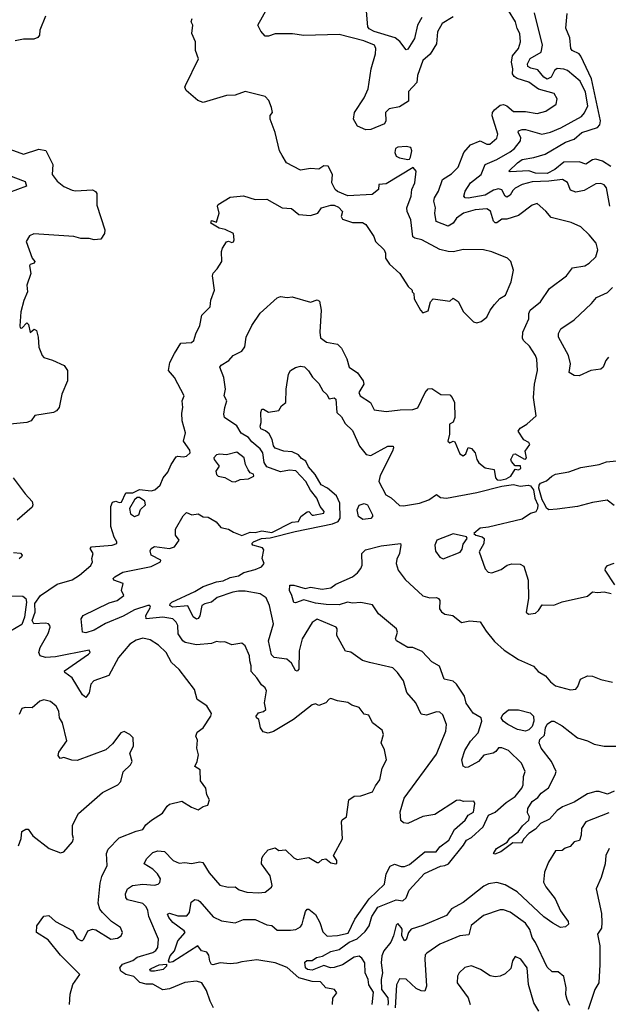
# Model space of a CAD drawing. Extents: x 1552033 to 1694788, y 811965 to 917215.
# Tile 475 of 632: x 1685652 to 1689159, y 849367 to 855238. Entities that reach past the tile are written whole.
import ezdxf

# ---------------------------------------------------------------- set-up
doc = ezdxf.new("R2010")
doc.units = 0

msp = doc.modelspace()

# ---------------------------------------------------------------- linework, layer by layer
at = {"layer": '0CON20XD'}
for points in [[(1688048.3, 855251.7), (1688021.8, 855205), (1688004, 855125), (1687965, 855062), (1687955, 855058.8), (1687917.3, 855107.3), (1687889.2, 855129.2), (1687765, 855166.9), (1687735, 855182.9), (1687726.2, 855195), (1687709.5, 855385)], [(1688235, 855254.5), (1688168.6, 855215), (1688140.8, 855165), (1688136, 855094), (1688098.4, 855031.6), (1688055, 854994.6), (1688022.1, 854905), (1688017.4, 854862.6), (1687969.5, 854810.5), (1687967.9, 854752.1), (1687915, 854717.9), (1687853.9, 854706.1), (1687832.4, 854685), (1687832.8, 854635), (1687825, 854617.7), (1687745, 854582.8), (1687715, 854581.5), (1687665, 854602.9), (1687640, 854645), (1687647.5, 854685), (1687705, 854772.5), (1687727.7, 854825), (1687746.2, 854945), (1687771.4, 855035), (1687773.9, 855065), (1687765.5, 855085), (1687701.7, 855111.7), (1687555, 855150), (1687345, 855144.4), (1687276.4, 855153.6), (1687175, 855152.9), (1687135, 855138.6), (1687115, 855140), (1687088.8, 855168.8), (1687070, 855205), (1687126.9, 855305)], [(1687438.6, 853558.6), (1687447.8, 853505), (1687440, 853375), (1687445, 853340), (1687480, 853315), (1687545, 853303.8), (1687569.4, 853279.4), (1687601.1, 853215), (1687615.6, 853165.6), (1687665, 853132), (1687699.4, 853085), (1687702.2, 853065), (1687673.3, 853015), (1687680, 852995), (1687741.4, 852955), (1687765, 852910.8), (1687835, 852900.6), (1687918.8, 852911.2), (1687995, 852912.9), (1688025, 852924.2), (1688068, 853015), (1688085, 853035.8), (1688107.7, 853037.7), (1688162.1, 853002.1), (1688215, 853000), (1688229.2, 852985), (1688241.9, 852955), (1688244.5, 852865), (1688235, 852837.5), (1688213.5, 852825), (1688212.9, 852767.1), (1688203.1, 852725), (1688215, 852714.2), (1688235, 852723.8), (1688245, 852720), (1688275, 852648.5), (1688295, 852637.5), (1688310.5, 852649.5), (1688325, 852687.5), (1688345, 852681.2), (1688365.6, 852655.6), (1688375.8, 852615), (1688387.5, 852595), (1688425, 852565.7), (1688480, 852555), (1688487.4, 852505), (1688497.3, 852495), (1688515, 852491.3), (1688550.1, 852499.9), (1688579.1, 852515), (1688605, 852557.5), (1688623.6, 852553.6), (1688638.3, 852561.7), (1688636.6, 852576.6), (1688605, 852576.7), (1688582.9, 852602.9), (1688578, 852615), (1688595, 852646.2), (1688605, 852648.8), (1688655, 852620), (1688665, 852617.5), (1688672.5, 852625), (1688663.3, 852665), (1688690.8, 852705), (1688685, 852716), (1688655, 852733.1), (1688622.7, 852785), (1688635, 852802.2), (1688673.3, 852825), (1688730, 852875), (1688713.1, 852985), (1688720, 853065), (1688737.7, 853145), (1688732.8, 853212.8), (1688725.4, 853235.4), (1688690.3, 853290.3), (1688655, 853322), (1688647.5, 853337.5), (1688650.4, 853375), (1688686.2, 853455), (1688686.2, 853485), (1688693.5, 853505), (1688755, 853554.5), (1688808, 853635), (1688909.5, 853710.5), (1688945, 853757.5), (1689019.1, 853770.9), (1689044.3, 853785.7), (1689085.9, 853824.1), (1689096, 853865), (1689086, 853905), (1689045.4, 853955.4), (1688995, 854001.8), (1688938.1, 854028.1), (1688818.7, 854058.7), (1688786.6, 854096.6), (1688735, 854141.2), (1688705, 854132), (1688625, 854070.3), (1688555, 854049.1), (1688525, 854047.5), (1688495, 854026.7), (1688485, 854026.9), (1688476, 854036), (1688456.3, 854096.3), (1688435, 854110), (1688365, 854104.4), (1688296.2, 854083.9), (1688254.7, 854055), (1688235.3, 854025), (1688205, 854006), (1688132.5, 854035), (1688125.8, 854084.2), (1688128.8, 854115), (1688120, 854155), (1688123.3, 854175), (1688146.5, 854215), (1688171.8, 854285), (1688225, 854319.5), (1688265, 854358.1), (1688297.5, 854445), (1688339, 854491), (1688395, 854514.6), (1688435, 854495.6), (1688452.5, 854495), (1688495, 854530.8), (1688500, 854555), (1688467.3, 854665), (1688469.6, 854685), (1688480.2, 854699.8), (1688515, 854727.8), (1688535, 854732.5), (1688554, 854724), (1688595, 854689.4), (1688665, 854690), (1688735, 854677.9), (1688788, 854692), (1688848.1, 854735), (1688854.4, 854765), (1688837.6, 854797.6), (1688743.7, 854823.7), (1688685, 854866), (1688616.9, 854886.9), (1688598.8, 854898.8), (1688588.1, 854915), (1688590.4, 854945), (1688583.2, 854985), (1688587.9, 855022.1), (1688623.9, 855066.1), (1688636.1, 855105), (1688631.1, 855155), (1688615.4, 855185), (1688606.2, 855225), (1688565, 855293.1)], [(1685805, 855258), (1685772, 855175), (1685770.5, 855145), (1685759.1, 855130.9), (1685735, 855120.8), (1685675, 855122.5), (1685625, 855111.5)], [(1686575, 853246.7), (1686611.8, 853308.2), (1686675, 853313.6), (1686688.6, 853325), (1686700.6, 853365), (1686725.6, 853415), (1686737.5, 853475), (1686786, 853525), (1686790.8, 853565), (1686812.5, 853625), (1686800.3, 853709.7), (1686804.5, 853725.5), (1686828.8, 853751.2), (1686856.2, 853795), (1686853.8, 853855), (1686860, 853875), (1686885, 853912.5), (1686895, 853916.7), (1686915, 853910), (1686925, 853913.3), (1686930, 853925), (1686925, 853962.5), (1686875.9, 853985.9), (1686840, 853995), (1686790, 854025), (1686795, 854040), (1686825, 854030), (1686840, 854085), (1686830, 854125), (1686834.3, 854135.7), (1686905, 854180), (1686985, 854188), (1687055, 854166.2), (1687125, 854166.7), (1687215, 854116.2), (1687271.7, 854111.7), (1687315, 854076.5), (1687385, 854070), (1687427.5, 854085), (1687450, 854115), (1687505, 854131.4), (1687525, 854130.8), (1687550.5, 854120.5), (1687576.2, 854095), (1687566.7, 854065), (1687575, 854047.5), (1687635, 854027.5), (1687695, 854028.8), (1687715, 854016.2), (1687761.4, 853945), (1687771.4, 853915), (1687823.8, 853865), (1687831.5, 853845), (1687832.5, 853815), (1687855, 853780), (1687917.5, 853725), (1687967, 853647), (1687990, 853625), (1687990, 853615), (1688000, 853605), (1688003, 853573), (1688040, 853505), (1688055, 853490), (1688085, 853502.5), (1688100, 853555), (1688115, 853572.5), (1688215, 853560), (1688235, 853576.7), (1688265, 853556.7), (1688296.2, 853495), (1688355, 853436.7), (1688375, 853430), (1688401.7, 853438.3), (1688435, 853463.3), (1688454.5, 853505.5), (1688480.7, 853539.3), (1688512, 853575), (1688545.8, 853595), (1688580, 853675), (1688594.3, 853745), (1688577.5, 853795), (1688558.8, 853815), (1688465, 853854.3), (1688415, 853865.7), (1688295, 853868), (1688237.3, 853852.7), (1688205, 853855.7), (1688155, 853866.9), (1688048.8, 853925), (1688005.6, 853935.6), (1687995, 853943.8), (1687981.8, 854045), (1687960, 854095), (1687958.9, 854115), (1687985.4, 854185), (1687988.9, 854225), (1688005.5, 854265), (1688013.8, 854333.8), (1687996.2, 854356.2), (1687835, 854259.4), (1687792.5, 854255), (1687790, 854225), (1687752.5, 854195), (1687607, 854187), (1687545, 854212.5), (1687532.5, 854225), (1687512.5, 854265), (1687516, 854315), (1687490, 854365), (1687465, 854366), (1687433.6, 854346.4), (1687385, 854350.6), (1687325, 854340.8), (1687242.5, 854385), (1687215, 854428), (1687199.2, 854455), (1687173.8, 854565), (1687143.8, 854645), (1687143.6, 854666.4), (1687157.5, 854685), (1687152.5, 854715), (1687136.2, 854755), (1687115, 854780), (1686995, 854810), (1686935, 854786.7), (1686883.6, 854786.4), (1686745, 854744.2), (1686713.3, 854755), (1686643.3, 854815), (1686636.7, 854835), (1686640, 854845), (1686717.1, 855005), (1686699.1, 855055), (1686698.9, 855105), (1686678, 855155), (1686683.8, 855205), (1686674, 855225), (1686679.2, 855245)], [(1689167.8, 854125), (1689149.1, 854235), (1689135, 854252.9), (1689115, 854260.5), (1689085, 854258.8), (1689015, 854220), (1688965, 854210), (1688935, 854221.4), (1688916.9, 854266.9), (1688885.8, 854285.8), (1688805.4, 854274.6), (1688705, 854271.9), (1688645.8, 854254.2), (1688605, 854233.3), (1688590.1, 854219.9), (1688575, 854191.6), (1688555, 854179.2), (1688544.1, 854185), (1688525, 854222.5), (1688505, 854228.4), (1688475, 854221.2), (1688425, 854191.7), (1688325, 854173), (1688305.5, 854175.5), (1688297.5, 854185), (1688305.5, 854215), (1688337.5, 854265), (1688402.5, 854315), (1688424.8, 854375.2), (1688496, 854404), (1688575, 854450), (1688600.4, 854469.6), (1688635.4, 854515), (1688637.2, 854535), (1688621.8, 854565), (1688624.8, 854575.2), (1688645, 854583.4), (1688665, 854582.9), (1688764, 854556), (1688815, 854566.6), (1688876.8, 854593.2), (1688998.7, 854661.3), (1689017.2, 854682.8), (1689037.8, 854725), (1689022.6, 854805), (1688991.6, 854871.6), (1688915.5, 854935.5), (1688895, 854943.6), (1688855, 854946.9), (1688839.4, 854935), (1688819.1, 854895), (1688795, 854884), (1688774.2, 854895), (1688738.7, 854938.7), (1688697.8, 854947.8), (1688679.6, 854959.6), (1688676.8, 854975), (1688693.1, 855006.9), (1688759.6, 855045), (1688766.5, 855085), (1688718.6, 855278.6)], [(1689175, 854363.1), (1689124.4, 854394.4), (1689085, 854405.2), (1689065, 854401.2), (1689025, 854375.5), (1688985, 854391.1), (1688895, 854387.8), (1688841.1, 854345), (1688795, 854320.1), (1688725, 854321.8), (1688685, 854336.8), (1688575, 854330.6), (1688566.2, 854335), (1688617.2, 854385), (1688646.4, 854405), (1688714.7, 854415.3), (1688783.8, 854435), (1688905, 854506.5), (1688954.9, 854525.1), (1689001.5, 854565), (1689095, 854594.3), (1689109, 854611), (1689113.2, 854635), (1689059.9, 854885), (1688995, 855019.5), (1688985, 855033.5), (1688944.6, 855054.6), (1688935.6, 855065.6), (1688929.5, 855129.5), (1688907.1, 855187.1), (1688914.6, 855275)], [(1685592.5, 854465), (1685675, 854435.7), (1685765, 854466.5), (1685808.3, 854458.3), (1685849.1, 854375), (1685845.8, 854315), (1685875, 854274), (1685915, 854242.5), (1685965, 854221.4), (1685985, 854217.1), (1686085, 854223.8), (1686104, 854214), (1686110.5, 854200.5), (1686111.4, 854131.4), (1686158, 853985), (1686157.3, 853962.7), (1686135, 853928.8), (1686095, 853925.7), (1686065, 853932.9), (1686015, 853932.9), (1685975, 853944), (1685826.1, 853953.9), (1685735, 853960), (1685710.5, 853949.5), (1685690, 853915), (1685726.1, 853816.1), (1685742.5, 853795), (1685737.5, 853785), (1685715, 853777.5), (1685710.8, 853769.2), (1685718.8, 853725), (1685694, 853655), (1685698.8, 853615), (1685675.9, 853564.1), (1685659.2, 853495), (1685652.3, 853412.3), (1685655, 853400), (1685665, 853397.5), (1685695, 853430), (1685705, 853420), (1685715, 853372.5), (1685738.3, 853391.7), (1685752.5, 853385), (1685762, 853345), (1685765.7, 853285), (1685785.6, 853235.6), (1685795, 853224), (1685847.3, 853207.3), (1685916.7, 853175), (1685936, 853145), (1685936, 853085), (1685902, 853005), (1685886, 852925), (1685870, 852905), (1685853.5, 852896.5), (1685742, 852878), (1685720, 852845), (1685695, 852836.2), (1685575.3, 852824.7)], [(1687965, 854404.2), (1687973.9, 854406.1), (1687981.2, 854418.8), (1687988, 854455), (1687983.3, 854475), (1687955, 854481.4), (1687905, 854476.9), (1687890.9, 854469.1), (1687886.6, 854445), (1687895, 854423.9), (1687915, 854413.1), (1687965, 854404.2)], [(1685585, 854311.5), (1685685, 854273.8), (1685692.5, 854245), (1685585.7, 854205.7)], [(1689160, 853225), (1689144.4, 853205), (1689128.9, 853165), (1689115, 853154.4), (1689055, 853146.2), (1688985, 853113.5), (1688955.5, 853115.5), (1688926, 853135), (1688933.1, 853185), (1688921.9, 853235), (1688863.3, 853345), (1688863.2, 853366.8), (1688875.8, 853394.2), (1688955, 853447.5), (1689058.2, 853545), (1689088.1, 853581.9), (1689155, 853610.7), (1689185, 853641.3)], [(1686806, 849345), (1686785.8, 849385), (1686765, 849450), (1686737.5, 849495), (1686705, 849505.6), (1686635, 849497.2), (1686545, 849459.6), (1686505, 849453.8), (1686445, 849487.6), (1686405, 849486.5), (1686367.5, 849497.5), (1686332, 849532), (1686285, 849544.3), (1686254.7, 849565), (1686248.9, 849585), (1686265, 849605.6), (1686325, 849628.2), (1686351.8, 849648.2), (1686444.2, 849675.8), (1686462.6, 849687.4), (1686474.6, 849705), (1686479.6, 849755), (1686420.7, 849890.7), (1686415.2, 849925.2), (1686405, 849947.8), (1686385, 849967.3), (1686295, 849990), (1686284.5, 850004.5), (1686282.2, 850025), (1686294.6, 850055.4), (1686324.6, 850075.4), (1686385, 850083.1), (1686455, 850077.5), (1686477.2, 850082.8), (1686487.6, 850092.4), (1686490, 850115), (1686472.7, 850145), (1686445, 850171.6), (1686394, 850205), (1686407.1, 850235), (1686445, 850271.5), (1686475, 850282.2), (1686515, 850278.6), (1686565.5, 850225), (1686601.9, 850208.1), (1686635, 850211.5), (1686675, 850205.9), (1686725, 850216), (1686742.6, 850212.6), (1686780.5, 850150.5), (1686845, 850076.9), (1686894.2, 850065.8), (1686935, 850066.9), (1686960, 850050), (1687004.7, 850034.7), (1687075, 850031.1), (1687115, 850035.7), (1687151.2, 850065), (1687155.8, 850075), (1687145, 850133.8), (1687093.1, 850205), (1687094.6, 850235.4), (1687103.3, 850253.3), (1687132.7, 850287.3), (1687175, 850299.4), (1687195, 850284.4), (1687235, 850286.9), (1687285, 850240.3), (1687305, 850230.5), (1687375, 850241.9), (1687425, 850213.3), (1687435, 850213.1), (1687455, 850230), (1687475, 850233.3), (1687505, 850210), (1687535, 850204.2), (1687541.2, 850208.8), (1687542, 850225), (1687522.5, 850255), (1687575.9, 850354.1), (1687569.1, 850455), (1687573.8, 850466.2), (1687600, 850485), (1687612.5, 850585), (1687645, 850607.8), (1687685, 850610), (1687755, 850633.1), (1687771.1, 850668.9), (1687798.2, 850705), (1687812.5, 850775), (1687837.8, 850825), (1687826.2, 850885), (1687806.2, 850925), (1687819.2, 850975), (1687812.3, 851002.3), (1687753.8, 851045), (1687731.7, 851091.7), (1687705, 851096), (1687675, 851136.9), (1687630.8, 851150.8), (1687606.1, 851166.1), (1687545, 851175.6), (1687505, 851189.4), (1687495, 851186.9), (1687475, 851164.4), (1687435, 851147.5), (1687415, 851159.2), (1687395, 851153.1), (1687283.5, 851065), (1687165, 850992.9), (1687132.6, 850982.6), (1687101.9, 850991.9), (1687087.5, 851015), (1687077.5, 851065), (1687062.5, 851075), (1687060.8, 851085), (1687075, 851104.2), (1687105, 851112), (1687118, 851125), (1687111.4, 851165), (1687122.9, 851235), (1687113.7, 851253.7), (1687091.9, 851271.9), (1687065, 851314.2), (1687031.2, 851351.2), (1687031.9, 851385), (1687022.2, 851415), (1687020.9, 851445), (1686994.6, 851504.6), (1686975, 851520), (1686915, 851510), (1686875, 851528.6), (1686845.8, 851525.8), (1686825, 851530.8), (1686795, 851517.5), (1686705, 851509.7), (1686638.1, 851525), (1686624.2, 851535), (1686596.1, 851575), (1686594.8, 851625), (1686583.3, 851645), (1686565, 851665.2), (1686505, 851675.8), (1686405.3, 851665.3), (1686403.3, 851685), (1686430.8, 851735), (1686426.7, 851745), (1686415.6, 851745.6), (1686335, 851719.7), (1686269.1, 851680.9), (1686162.3, 851637.7), (1686095, 851596.8), (1686045, 851582.5), (1686026.2, 851586.2), (1686017.3, 851665), (1686029.4, 851685), (1686185, 851760), (1686233.3, 851775), (1686272.5, 851805), (1686257.5, 851835), (1686267.5, 851875), (1686212.5, 851895), (1686209.2, 851905), (1686218.6, 851915), (1686266.4, 851943.6), (1686435, 851976.8), (1686491.2, 852005), (1686493.3, 852015), (1686435.5, 852045), (1686429.5, 852070.5), (1686435.4, 852085), (1686455, 852096.3), (1686545, 852084.8), (1686573.2, 852095), (1686601.9, 852135), (1686580.9, 852165), (1686580.1, 852199.9), (1686625, 852278.5), (1686645, 852300), (1686677.5, 852285), (1686715, 852291.9), (1686745, 852273.8), (1686775, 852270.8), (1686822.8, 852242.8), (1686850.7, 852210.7), (1686895, 852200.6), (1686925, 852181.2), (1686975, 852162.8), (1687025, 852182.3), (1687055, 852180), (1687095, 852189.4), (1687155, 852180.9), (1687275, 852240.9), (1687313.8, 852245), (1687327.5, 852275), (1687365, 852303.5), (1687375.5, 852305.5), (1687395, 852284.3), (1687403.3, 852283.3), (1687464, 852295), (1687465.8, 852305), (1687443.1, 852335), (1687421.9, 852385), (1687385, 852431.9), (1687357, 852485), (1687296.8, 852546.8), (1687259.2, 852550.9), (1687205, 852542.7), (1687125, 852571.5), (1687107.6, 852597.6), (1687099.8, 852655), (1687085, 852678.6), (1687035, 852720.7), (1687015, 852747.2), (1686972.3, 852772.3), (1686945.2, 852815.2), (1686872.2, 852865), (1686868.2, 852885), (1686873.2, 852925), (1686886.1, 852965), (1686870, 852995), (1686877.3, 853035), (1686868.2, 853105), (1686844.5, 853165), (1686851.9, 853178.1), (1686897.5, 853205), (1686923.8, 853236.2), (1686975, 853260.8), (1686992.8, 853287.2), (1687001.4, 853345), (1687035.6, 853414.4), (1687085, 853487.5), (1687185, 853580), (1687205, 853587.8), (1687245, 853581.8), (1687275.5, 853585.5), (1687385, 853552.9), (1687425, 853567.6), (1687438.6, 853558.6)], [(1685948, 849365), (1685953.2, 849426.8), (1685969.2, 849485), (1686010, 849545), (1685895, 849660), (1685821.4, 849751.4), (1685751.8, 849795), (1685754.6, 849835), (1685795, 849892.7), (1685825, 849896.9), (1685865, 849861.3), (1685966.7, 849806.7), (1685995, 849758.8), (1686015, 849748), (1686025, 849746.7), (1686033.3, 849755), (1686056.7, 849805), (1686085, 849814.3), (1686105, 849810.6), (1686195, 849754.5), (1686235, 849761.4), (1686256.7, 849775), (1686263.8, 849795), (1686251.4, 849825), (1686199.6, 849859.6), (1686144.1, 849914.1), (1686130, 849935), (1686119.3, 849969.3), (1686130.9, 850089.1), (1686140.9, 850129.1), (1686172.1, 850195), (1686169.1, 850265), (1686178.8, 850291.2), (1686245, 850360), (1686345, 850399.5), (1686385, 850408.6), (1686404, 850436), (1686437.5, 850465), (1686503.6, 850506.4), (1686530.9, 850549.1), (1686545, 850560), (1686617.6, 850577.6), (1686675, 850542), (1686715, 850526.7), (1686744.1, 850545.9), (1686772.5, 850555), (1686782.5, 850585), (1686767.5, 850615), (1686760, 850655), (1686730, 850700), (1686726.7, 850765), (1686695.8, 850785), (1686709.5, 850815), (1686717.1, 850855), (1686707.1, 850895), (1686711.2, 850941.2), (1686702, 850965), (1686710, 850990), (1686745, 851015.8), (1686791.2, 851085), (1686795, 851100), (1686766.4, 851146.4), (1686708.8, 851185), (1686693.6, 851243.6), (1686602.8, 851362.8), (1686555.7, 851405), (1686524.4, 851465), (1686479.2, 851509.2), (1686429.4, 851539.4), (1686385, 851549.5), (1686345, 851537.3), (1686308.6, 851515), (1686239.6, 851435), (1686183.5, 851326.5), (1686094, 851296), (1686074.8, 851275.2), (1686065, 851223.8), (1686045, 851195.8), (1686025, 851211.9), (1685965, 851314.2), (1685920, 851345), (1685918, 851355), (1686062, 851455), (1686070.8, 851465), (1686065, 851478), (1685865, 851439), (1685804.8, 851434.8), (1685774.4, 851445), (1685766.5, 851465), (1685772.9, 851495), (1685821.3, 851578.7), (1685833.8, 851615), (1685831.5, 851625), (1685822.5, 851635), (1685805, 851639.8), (1685735.3, 851635.3), (1685725.8, 851655), (1685742.9, 851705), (1685742.8, 851757.2), (1685775, 851803.4), (1685875, 851871.1), (1685965, 851898.4), (1686007.5, 851925), (1686075, 851984), (1686085.5, 852004.5), (1686081.2, 852025), (1686090, 852055), (1686072.5, 852085), (1686078.8, 852095), (1686202.5, 852105), (1686230, 852115), (1686231.2, 852125), (1686215, 852152.5), (1686195.7, 852215), (1686195.7, 852335), (1686205, 852361.2), (1686225, 852366.7), (1686245, 852358.8), (1686259.2, 852360.8), (1686285, 852416.2), (1686325, 852416.2), (1686365, 852437.1), (1686435, 852427.5), (1686456.1, 852433.9), (1686488.3, 852461.7), (1686506.7, 852505), (1686535, 852540), (1686554, 852585), (1686585, 852630.8), (1686595, 852635.8), (1686625, 852630.4), (1686645, 852634.2), (1686667.1, 852655), (1686665, 852670), (1686628.5, 852725), (1686639.4, 852775), (1686619.7, 852845), (1686617.9, 852892.1), (1686623.1, 852925), (1686620, 852965), (1686630.8, 852995), (1686574.3, 853105), (1686539.2, 853145), (1686546.1, 853193.9), (1686575, 853246.7)], [(1687735.6, 851404.4), (1687695, 851416.5), (1687625, 851465.6), (1687592.6, 851472.6), (1687542, 851565), (1687544.4, 851605), (1687537.8, 851615), (1687425, 851662.5), (1687395, 851643.8), (1687334.4, 851545.6), (1687316.7, 851475), (1687314.4, 851365), (1687305, 851353.5), (1687295, 851356.7), (1687271.4, 851401.4), (1687243.3, 851425), (1687167.5, 851435), (1687151.5, 851451.5), (1687133.5, 851535), (1687164.7, 851635), (1687140, 851745), (1687119.6, 851789.6), (1687084, 851814), (1686995, 851830.5), (1686955, 851829.8), (1686921.9, 851825), (1686828.4, 851791.6), (1686795, 851764.4), (1686755, 851755.5), (1686736.1, 851743.9), (1686725, 851682.9), (1686715, 851666.8), (1686705, 851662.7), (1686685, 851676.4), (1686653.2, 851743.2), (1686565, 851734.4), (1686546.6, 851745), (1686547.8, 851755), (1686557.5, 851765), (1686695, 851827.4), (1686745, 851858.5), (1686825, 851885.8), (1686865, 851891.3), (1686905, 851912.1), (1686955, 851922.3), (1686987.6, 851942.4), (1687055, 851959.2), (1687092, 851975), (1687107.5, 851995), (1687096.7, 852025), (1687106.4, 852076.4), (1687097.7, 852087.7), (1687040, 852105), (1687035.8, 852115), (1687044.5, 852125), (1687092.5, 852145), (1687145, 852148.6), (1687293.1, 852186.9), (1687515, 852231.8), (1687549.2, 852245), (1687561.5, 852265), (1687559.8, 852355), (1687539.2, 852399.2), (1687485, 852445.2), (1687447.5, 852465), (1687413.1, 852525), (1687372, 852572), (1687356.2, 852606.1), (1687330.5, 852620.5), (1687312.7, 852642.7), (1687275, 852660.6), (1687225, 852665.6), (1687175, 852682), (1687165, 852696.2), (1687157.1, 852735), (1687138.3, 852768.3), (1687116.9, 852786.9), (1687088.8, 852798.8), (1687084.1, 852814.1), (1687091.1, 852835), (1687088.6, 852895), (1687094.3, 852915.7), (1687105, 852916), (1687135, 852897.1), (1687195, 852908), (1687211.4, 852935), (1687237.5, 852955), (1687238.9, 853035), (1687254.3, 853125), (1687265, 853146), (1687296.1, 853163.9), (1687325, 853171.8), (1687348.1, 853168.1), (1687373, 853143), (1687396, 853106), (1687435, 853067.8), (1687457.3, 853025), (1687482, 853002), (1687495, 852978), (1687525, 852982.5), (1687535.4, 852975.4), (1687541.4, 852895), (1687569.3, 852869.3), (1687590.8, 852830.8), (1687635, 852787.8), (1687676.2, 852695), (1687715.7, 852645.7), (1687745, 852638.6), (1687845, 852695.5), (1687876.7, 852695), (1687880, 852685), (1687873.1, 852665), (1687799.6, 852520.4), (1687792.4, 852485), (1687833.6, 852405), (1687866.2, 852386.2), (1687915, 852341.2), (1687938.3, 852338.3), (1688034.4, 852355), (1688090, 852375), (1688135, 852405.6), (1688158.8, 852388.8), (1688195, 852384.9), (1688375, 852418.6), (1688525.4, 852455.4), (1688595, 852465.7), (1688635, 852456.4), (1688682.4, 852462.4), (1688695, 852458), (1688713.6, 852435), (1688721.6, 852385), (1688738.5, 852345), (1688737.8, 852322.2), (1688726.5, 852303.5), (1688695, 852292.7), (1688645, 852259.6), (1688445, 852211.4), (1688395, 852205.4), (1688357.5, 852175), (1688370, 852165), (1688407.5, 852155), (1688418.8, 852145), (1688417.5, 852115), (1688390, 852065), (1688425, 851963.3), (1688443.4, 851943.4), (1688465, 851939.2), (1688520.3, 851959.7), (1688555.7, 851984.3), (1688585, 851992.5), (1688635, 851991.2), (1688655, 851980), (1688681.4, 851895), (1688684.3, 851785.7), (1688670, 851705), (1688683, 851693), (1688725, 851698.8), (1688743.8, 851715), (1688765, 851748.8), (1688835, 851747.5), (1688885, 851767.5), (1689035, 851800), (1689065, 851826.7), (1689095, 851822.5), (1689135, 851826.7), (1689177, 851817)], [(1686935, 852482), (1686965, 852496), (1687015, 852500), (1687046.9, 852515), (1687045, 852528.6), (1687025, 852535.8), (1687012.7, 852552.7), (1686996.9, 852585), (1686989.5, 852625), (1686945, 852658.2), (1686885, 852642.5), (1686845, 852647.5), (1686825, 852643.3), (1686808.8, 852625), (1686810, 852615), (1686840, 852575), (1686820, 852545), (1686823.8, 852525), (1686835, 852516.7), (1686875, 852507.1), (1686915, 852484), (1686935, 852482)], [(1689195, 852340.8), (1689152.7, 852372.7), (1689065, 852358.3), (1688975, 852334.9), (1688855, 852319.1), (1688805, 852316.1), (1688790, 852325), (1688782.4, 852342.4), (1688765.7, 852375), (1688746.1, 852445), (1688747.1, 852462.9), (1688755, 852474.9), (1688791.9, 852488.1), (1688823.3, 852516.7), (1688845, 852526.9), (1688925, 852542.6), (1688995, 852568.4), (1689105, 852585.8), (1689147.8, 852602.2), (1689265, 852614.1)], [(1685613.3, 852505), (1685685, 852410), (1685726.7, 852365), (1685730, 852345), (1685725, 852331.2), (1685635.6, 852254.4)], [(1686335, 852274.5), (1686361.4, 852285), (1686372.4, 852317.6), (1686400.5, 852345), (1686397, 852367), (1686365, 852389.2), (1686352.2, 852387.8), (1686335.5, 852374.5), (1686306.9, 852323.1), (1686311.5, 852291.5), (1686335, 852274.5)], [(1687696.6, 852256.6), (1687670, 852275), (1687663.1, 852315), (1687675, 852343.8), (1687705, 852352.5), (1687725, 852344), (1687753.8, 852285), (1687754.6, 852275), (1687745, 852263.6), (1687696.6, 852256.6)], [(1688175, 852023.1), (1688276.9, 852063.1), (1688289.1, 852080.9), (1688295, 852110), (1688318.8, 852145), (1688314.1, 852154.1), (1688235, 852172.4), (1688137.1, 852135), (1688126.4, 852105), (1688128.7, 852068.7), (1688155, 852032), (1688175, 852023.1)], [(1687751.8, 849365), (1687759.2, 849439.1), (1687732.5, 849482.5), (1687728.9, 849515), (1687710.4, 849555), (1687708.9, 849615), (1687691.3, 849641.3), (1687675, 849653.3), (1687645, 849648), (1687575, 849602.4), (1687525, 849585.9), (1687503.3, 849585), (1687465, 849598.7), (1687395, 849569.8), (1687367.1, 849575), (1687354.7, 849585), (1687351.7, 849618.3), (1687362.1, 849627.9), (1687395, 849628.5), (1687421.2, 849645), (1687456.7, 849653.3), (1687505, 849682.3), (1687555, 849692.7), (1687615, 849737.3), (1687662, 849758), (1687709.9, 849800.1), (1687735, 849835.3), (1687750.5, 849889.5), (1687784.9, 849945.1), (1687895, 849990.4), (1687935, 849984.3), (1687955, 850002.5), (1687973.4, 850046.5), (1688063.5, 850146.5), (1688158.7, 850191.3), (1688185.6, 850194.4), (1688206.4, 850205), (1688296.9, 850315), (1688313.9, 850345), (1688345, 850361.6), (1688412.8, 850425), (1688445, 850495.4), (1688485, 850513.4), (1688550.1, 850569.9), (1688603.6, 850605), (1688644.5, 850655), (1688652.7, 850675), (1688653.9, 850725), (1688662.9, 850755), (1688641.4, 850805), (1688565, 850879.4), (1688525, 850896.5), (1688505, 850895.8), (1688489.4, 850875), (1688472.5, 850865), (1688417.2, 850852.8), (1688385, 850815.5), (1688325, 850780), (1688308, 850778), (1688295, 850786.2), (1688286.4, 850825), (1688305, 850879.2), (1688338.5, 850935), (1688384.2, 850985.8), (1688405.3, 851055), (1688402.5, 851075), (1688353.6, 851103.6), (1688311.8, 851161.8), (1688302.4, 851205), (1688255, 851275.8), (1688235, 851293.9), (1688182, 851305), (1688152.8, 851382.8), (1688108.3, 851408.3), (1688051, 851471), (1687995, 851493.5), (1687964.7, 851494.7), (1687896.9, 851535), (1687890.6, 851545), (1687902.2, 851585), (1687896.5, 851605), (1687790.4, 851695), (1687755, 851747.9), (1687685, 851763.3), (1687635, 851758.3), (1687604.7, 851765.3), (1687555, 851748.1), (1687478.6, 851751.4), (1687415, 851759.3), (1687345, 851778.2), (1687295, 851760), (1687285, 851762), (1687274.2, 851805), (1687258.9, 851835), (1687260.8, 851865), (1687285, 851866.8), (1687353.3, 851846.7), (1687385, 851854.2), (1687455, 851841.8), (1687505, 851850), (1687535, 851871.2), (1687634.7, 851915.3), (1687665, 851939.5), (1687685, 851964.5), (1687692.2, 851985), (1687690.9, 852055), (1687712.8, 852077.2), (1687805, 852100.4), (1687920, 852115), (1687923.8, 852105), (1687915.4, 852055), (1687898.8, 852021.2), (1687894.6, 851994.6), (1687906.2, 851956.2), (1687949.1, 851899.1), (1688055, 851801.8), (1688095, 851791.2), (1688135, 851792.9), (1688146.8, 851786.8), (1688154.5, 851775), (1688153.1, 851725), (1688165, 851707.3), (1688185, 851693.6), (1688232.5, 851685), (1688285, 851643.3), (1688335, 851653.3), (1688396.5, 851646.5), (1688431.5, 851591.5), (1688480.9, 851530.9), (1688538.9, 851478.9)], [(1685615, 852061), (1685656.9, 852056.9), (1685665.6, 852045), (1685662.2, 852035), (1685647.8, 852022.3)], [(1689198.3, 851868.3), (1689140, 851955), (1689142.3, 851967.7), (1689155, 851982.5), (1689195, 851997.5)], [(1685605, 851801.5), (1685671.1, 851801.1), (1685687.3, 851787.3), (1685691.9, 851765), (1685679.5, 851675), (1685665, 851630.5), (1685597.7, 851592.3)], [(1688538.9, 851478.9), (1688623.3, 851423.3), (1688713.6, 851383.6), (1688740.8, 851350.8), (1688785, 851326), (1688815, 851290), (1688845, 851265.8), (1688935, 851242.5), (1688965, 851246.2), (1688977.9, 851262.1), (1688994.4, 851305.6), (1689035, 851325.7), (1689065, 851324.2), (1689115, 851302.9), (1689185, 851287.5)], [(1687515.2, 849364.8), (1687517.5, 849402.5), (1687541.2, 849435), (1687526.7, 849455), (1687475, 849465.6), (1687445, 849500.8), (1687395, 849503.5), (1687315, 849525.5), (1687246.3, 849586.3), (1687174.5, 849615), (1687065, 849632.2), (1686975, 849620.8), (1686945, 849611.4), (1686905, 849608.1), (1686845.9, 849614.1), (1686803.1, 849603.1), (1686794.6, 849604.6), (1686785, 849623.8), (1686779.1, 849659.1), (1686767.8, 849677.8), (1686734.4, 849685), (1686712.5, 849715), (1686565, 849620), (1686545, 849616), (1686537.5, 849625), (1686547.9, 849655), (1686574.4, 849685.6), (1686594, 849746), (1686636.9, 849795), (1686632.5, 849805), (1686564.4, 849854.4), (1686540, 849885), (1686532.2, 849905), (1686545, 849909.5), (1686595, 849894.7), (1686648.1, 849895), (1686664.5, 849915), (1686674.4, 849975), (1686695, 849991.4), (1686715, 849988.5), (1686725, 849980), (1686805, 849888.9), (1686855, 849864.2), (1686935, 849852), (1686985, 849872), (1687055, 849871.8), (1687125, 849840.5), (1687155, 849837.5), (1687185, 849809.3), (1687265, 849808.2), (1687297, 849813), (1687325, 849828.9), (1687335.4, 849845), (1687343, 849877), (1687355, 849920), (1687365, 849933.8), (1687375, 849933.3), (1687415, 849902.5), (1687441.2, 849855), (1687459, 849799), (1687483.3, 849773.3), (1687545, 849777.1), (1687608.7, 849791.3), (1687648.1, 849875), (1687735, 849995.5), (1687825, 850082.9), (1687836.2, 850145), (1687858.8, 850191.2), (1687885, 850202.7), (1687925, 850187.6), (1687945, 850187.8), (1687975, 850201.1), (1688065, 850276.2), (1688133.5, 850276.5), (1688154.4, 850305.6), (1688208.2, 850345), (1688241.8, 850408.2), (1688306.1, 850463.9), (1688325, 850494.3), (1688355, 850512.9), (1688364, 850564), (1688358.6, 850578.6), (1688295.8, 850575.8), (1688274, 850584), (1688255, 850582.2), (1688125, 850499.2), (1688055, 850486.2), (1687965, 850445.6), (1687938.3, 850448.3), (1687922.7, 850462.7), (1687918.1, 850515), (1687943.6, 850595), (1688135, 850857.5), (1688191.4, 850995), (1688194.4, 851035), (1688172.4, 851092.4), (1688155, 851108.6), (1688135, 851110.8), (1688075, 851091.4), (1688045, 851095.8), (1688012.9, 851165), (1687958, 851225), (1687938, 851295), (1687904, 851345), (1687875, 851372.5), (1687735.6, 851404.4)], [(1685645, 850312.5), (1685661.2, 850355), (1685665, 850397.5), (1685688.3, 850411.7), (1685701.7, 850411.7), (1685730.5, 850370.5), (1685827.5, 850295), (1685895, 850270), (1685913.9, 850276.1), (1685966.7, 850335), (1685972.5, 850355), (1685966.4, 850376.4), (1685966, 850435), (1686002, 850505), (1686145, 850630), (1686235.5, 850674.5), (1686254.3, 850695.7), (1686267.3, 850752.7), (1686312.5, 850795), (1686322.5, 850815), (1686307.5, 850865), (1686330, 850905), (1686327.5, 850955), (1686307.5, 850975), (1686275, 850992.5), (1686253.6, 850986.4), (1686205, 850920), (1686165, 850883.8), (1685995, 850821.2), (1685961.7, 850821.7), (1685915, 850837.5), (1685893, 850833), (1685880.7, 850850.7), (1685885, 850870), (1685931.7, 850938.3), (1685906.9, 851045), (1685889.2, 851075), (1685884, 851115), (1685868.6, 851145), (1685835, 851172.5), (1685795, 851182.5), (1685771.4, 851175), (1685725.9, 851134.1), (1685685, 851137.5), (1685665, 851130), (1685648.8, 851095)], [(1688665, 850995.6), (1688618.8, 851005), (1688560, 851035), (1688532.5, 851055), (1688520, 851075), (1688533.6, 851096.4), (1688565, 851122.5), (1688625, 851123.3), (1688693.3, 851105), (1688714, 851085), (1688715.4, 851055.4), (1688705, 851022.5), (1688685, 851002.5), (1688665, 850995.6)], [(1689195, 850638.2), (1689155, 850620.2), (1689105, 850636.3), (1689085, 850635.3), (1689035, 850621.2), (1688955, 850571.1), (1688886.2, 850545), (1688855, 850522), (1688809.5, 850470.5), (1688755, 850444.4), (1688725, 850410.9), (1688684.8, 850385.2), (1688655, 850352.9), (1688642.7, 850327.3), (1688589.8, 850330.2), (1688518.9, 850275), (1688482.7, 850262.7), (1688474.2, 850265), (1688493.4, 850296.6), (1688557.3, 850332.7), (1688573.3, 850356.7), (1688621.2, 850395), (1688648.3, 850431.7), (1688686.7, 850465), (1688690, 850485), (1688678.3, 850508.3), (1688680, 850535), (1688705, 850576.2), (1688740.2, 850599.8), (1688758.6, 850625), (1688802.4, 850657.6), (1688843.1, 850735), (1688848, 850755), (1688821.5, 850815), (1688759.6, 850895), (1688747.4, 850925), (1688751.1, 850945), (1688779, 850971), (1688785.4, 851015), (1688795, 851036.5), (1688821.2, 851055), (1688835, 851055.6), (1688885, 851026.9), (1688975.8, 850955.8), (1689035, 850938.1), (1689075, 850918.6), (1689135, 850906.5), (1689235, 850906.7)], [(1689162.1, 850507.9), (1689025, 850454.2), (1688998.9, 850415), (1688998, 850375), (1688986.8, 850343.2), (1688955, 850336.1), (1688932.7, 850307.3), (1688902, 850298), (1688885, 850283.6), (1688845, 850282.5), (1688803.1, 850215), (1688779.5, 850155), (1688772.9, 850095), (1688787.3, 850067.3), (1688842.7, 849995), (1688873.8, 849923.8), (1688920.4, 849860.4), (1688922.3, 849845), (1688905, 849828.7), (1688875, 849825.4), (1688829.7, 849849.7), (1688775, 849889.2), (1688616.7, 850036.7), (1688545, 850079.2), (1688495, 850092.9), (1688445, 850084.5), (1688418.5, 850071.5), (1688295, 849972.9), (1688224.8, 849935.2), (1688194.1, 849895.9), (1688055, 849836.7), (1687984, 849815), (1687968.6, 849795), (1687955, 849751.2), (1687945.6, 849744.4), (1687928.9, 849775), (1687930.8, 849815), (1687925.8, 849825), (1687905, 849848), (1687895, 849838.8), (1687879.5, 849775), (1687862.4, 849737.6), (1687822.6, 849685), (1687810, 849655), (1687804.8, 849614.8), (1687813.5, 849555), (1687806.2, 849515), (1687807.8, 849455), (1687845, 849405.4), (1687847.2, 849375), (1687845, 849362.2)], [(1689165, 850296.7), (1689144.2, 850255), (1689140, 850205), (1689117, 850123), (1689086, 850055), (1689118, 849908), (1689120.8, 849855), (1689118.3, 849821.7), (1689095.3, 849784.7), (1689108.4, 849715), (1689109.8, 849605), (1689102.7, 849495), (1689080, 849455), (1689038.8, 849335)], [(1688929.5, 849359.5), (1688914.5, 849395), (1688906.4, 849425), (1688909.1, 849465), (1688893.3, 849533.3), (1688861.3, 849561.3), (1688825, 849560.8), (1688795, 849587.5), (1688724.7, 849735), (1688705, 849764.4), (1688691.9, 849811.9), (1688665, 849850.5), (1688575, 849916.2), (1688535, 849930), (1688515, 849930.4), (1688415, 849896.2), (1688342.4, 849837.6), (1688328.2, 849781.8), (1688274.7, 849775.3), (1688155.7, 849725), (1688077.6, 849672.4), (1688068.8, 849661.2), (1688065.4, 849635.4), (1688075.3, 849474.7), (1688065, 849446), (1688045, 849446.7), (1688015, 849461.5), (1687955, 849517.1), (1687915, 849518), (1687896.9, 849483.1), (1687889.8, 849345)], [(1688745, 849326), (1688715.6, 849375), (1688684.4, 849485), (1688676.2, 849585), (1688637.5, 849635), (1688605, 849652.5), (1688587.5, 849625), (1688578.8, 849581.2), (1688545, 849548.8), (1688515, 849534), (1688485, 849530), (1688455, 849537.5), (1688398, 849575), (1688345, 849595.6), (1688305, 849586.9), (1688270.8, 849555), (1688260.8, 849535), (1688259.2, 849495), (1688323.8, 849405), (1688335.9, 849365.9)], [(1686455, 849564.9), (1686430.6, 849565), (1686427.1, 849575), (1686435, 849580.6), (1686483.1, 849603.1), (1686527.1, 849607.1), (1686527.1, 849595), (1686506.4, 849573.6), (1686455, 849564.9)]]:
    msp.add_lwpolyline(points, dxfattribs=at)

doc.saveas('drawing.dxf')
